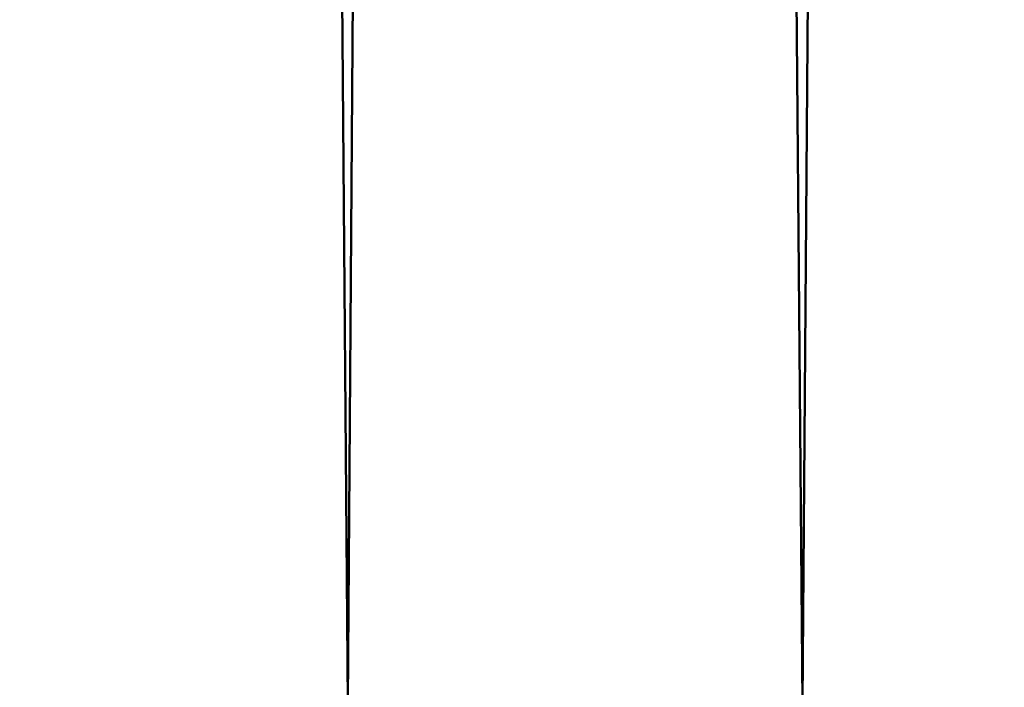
# Model space of a CAD drawing. Header units: millimetres. Extents: x -161 to 161, y -94 to 1149.
# Tile 968 of 1056: x -15.427 to -14.3, y 640.018 to 640.782. Entities that reach past the tile are written whole.
import ezdxf

# ---------------------------------------------------------------- set-up
doc = ezdxf.new("R2010")
doc.units = ezdxf.units.MM
doc.header["$LTSCALE"] = 81.481481
doc.layers.add('16', color=7, linetype='CONTINUOUS')
doc.layers.add('18', color=7, linetype='CONTINUOUS')

msp = doc.modelspace()

# ---------------------------------------------------------------- linework, layer by layer
at = {"layer": '16', "color": 7, "linetype": 'CONTINUOUS', "true_color": 0xaaaaaa}
for points in [[(-15.808, 673.5, -12.2518), (-15.3212, 673.5, -12.8553), (-15.5501, 640, -12.5776), (-15.808, 673.5, -12.2518)], [(-15.5501, 640, -12.5776), (-15.3212, 673.5, -12.8553), (-15.0515, 640, -13.1701), (-15.5501, 640, -12.5776)], [(-15.3212, 673.5, -12.8553), (-14.8105, 673.5, -13.4404), (-15.0515, 640, -13.1701), (-15.3212, 673.5, -12.8553)], [(-15.0515, 640, -13.1701), (-14.8105, 673.5, -13.4404), (-14.531, 640, -13.7423), (-15.0515, 640, -13.1701)], [(-14.8105, 673.5, -13.4404), (-14.2783, 673.5, -14.0047), (-14.531, 640, -13.7423), (-14.8105, 673.5, -13.4404)], [(-14.531, 640, -13.7423), (-14.2783, 673.5, -14.0047), (-13.9888, 640, -14.2939), (-14.531, 640, -13.7423)]]:
    msp.add_3dface(points, dxfattribs=at)
at = {"layer": '18', "color": 7, "linetype": 'CONTINUOUS', "true_color": 0xaaaaaa}
for points in [[(-15.3212, 673.5, 12.8553), (-15.808, 673.5, 12.2518), (-15.5507, 640, 12.5768), (-15.3212, 673.5, 12.8553)], [(-15.0522, 640, 13.1693), (-15.3212, 673.5, 12.8553), (-15.5507, 640, 12.5768), (-15.0522, 640, 13.1693)], [(-14.8105, 673.5, 13.4404), (-15.3212, 673.5, 12.8553), (-15.0522, 640, 13.1693), (-14.8105, 673.5, 13.4404)], [(-14.5317, 640, 13.7415), (-14.8105, 673.5, 13.4404), (-15.0522, 640, 13.1693), (-14.5317, 640, 13.7415)], [(-14.2783, 673.5, 14.0047), (-14.8105, 673.5, 13.4404), (-14.5317, 640, 13.7415), (-14.2783, 673.5, 14.0047)], [(-13.9895, 640, 14.2931), (-14.2783, 673.5, 14.0047), (-14.5317, 640, 13.7415), (-13.9895, 640, 14.2931)]]:
    msp.add_3dface(points, dxfattribs=at)

doc.saveas('drawing.dxf')
